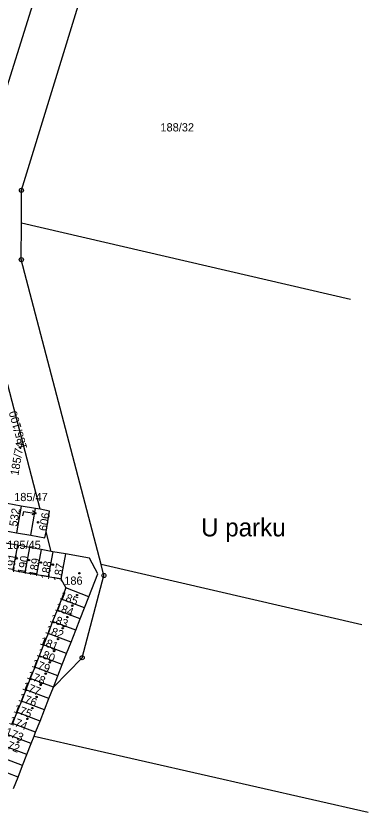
# Model space of a CAD drawing. Extents: x -555757 to -553364, y -1100723 to -1096439.
# Drawn here: x -553831.1 to -553745.4, y -1100692 to -1100498.2 of the extents above; entities that cross this region are included whole.
import ezdxf

# ---------------------------------------------------------------- set-up
doc = ezdxf.new("R2010")
doc.units = 0
for name, color, linetype in [('BUDOVY', 7, 'Continuous'), ('C$SLO$PARCELY', 7, 'Continuous'), ('HRANICE$PARCELY', 7, 'Continuous'), ('PLOTY', 7, 'Continuous'), ('SLOUPY', 7, 'Continuous'), ('VSTUP', 7, 'Continuous')]:
    doc.layers.add(name, color=color, linetype=linetype)

# ---------------------------------------------------------------- blocks, each defined once
blk = doc.blocks.new('4$02')
at = {"layer": 'SLOUPY'}
blk.add_circle((0, 0), 0.175, dxfattribs=at)
blk = doc.blocks.new('1029')
at = {"layer": 'PLOTY'}
for p, q in [((0, 0), (2.964, -0.468)), ((2.964, -0.468), (2.052, 0.182)), ((2.964, -0.468), (1.897, -0.807))]:
    blk.add_line(p, q, dxfattribs=at)
blk = doc.blocks.new('1$05')
at = {"layer": 'SLOUPY'}
for radius in [0.5, 0.032]:
    blk.add_circle((0, 0), radius, dxfattribs=at)

msp = doc.modelspace()

# ---------------------------------------------------------------- linework, layer by layer
at = {"layer": 'HRANICE$PARCELY'}
for p, q in [((-553829.76, -1100548.56), (-553749.62, -1100567.17)), ((-553829.77, -1100617.51), (-553833.2, -1100616.9)), ((-553829.77, -1100617.51), (-553830.91, -1100624.01)), ((-553826.32, -1100618.12), (-553829.77, -1100617.51)), ((-553827.46, -1100624.61), (-553826.32, -1100618.12)), ((-553825.19, -1100618.31), (-553826.32, -1100618.12)), ((-553834.36, -1100623.4), (-553830.91, -1100624.01)), ((-553830.91, -1100624.01), (-553827.46, -1100624.61)), ((-553822.52, -1100628.54), (-553823.76, -1100623.8)), ((-553830.72, -1100627.07), (-553833.68, -1100626.54)), ((-553830.72, -1100627.07), (-553831.8, -1100633.15)), ((-553827.81, -1100627.59), (-553830.72, -1100627.07)), ((-553827.81, -1100627.59), (-553828.9, -1100633.67)), ((-553824.95, -1100628.1), (-553827.81, -1100627.59)), ((-553824.95, -1100628.1), (-553826.09, -1100634.17)), ((-553822.52, -1100628.54), (-553824.95, -1100628.1)), ((-553822.09, -1100628.62), (-553823.23, -1100634.69)), ((-553822.09, -1100628.62), (-553822.52, -1100628.54)), ((-553819.03, -1100629.16), (-553822.09, -1100628.62)), ((-553819.03, -1100629.16), (-553820.13, -1100635.25)), ((-553831.8, -1100633.15), (-553828.9, -1100633.67)), ((-553746.92, -1100646.45), (-553810.36, -1100631.71)), ((-553828.9, -1100633.67), (-553826.09, -1100634.17)), ((-553826.09, -1100634.17), (-553823.23, -1100634.69)), ((-553823.23, -1100634.69), (-553820.13, -1100635.25)), ((-553820.13, -1100635.25), (-553818.9, -1100637.39)), ((-553818.9, -1100637.39), (-553819.99, -1100640.18)), ((-553813.31, -1100639.58), (-553818.9, -1100637.39)), ((-553819.99, -1100640.18), (-553821.06, -1100642.88)), ((-553814.37, -1100642.28), (-553819.99, -1100640.18)), ((-553814.37, -1100642.28), (-553813.31, -1100639.58)), ((-553815.44, -1100644.99), (-553814.37, -1100642.28)), ((-553821.06, -1100642.88), (-553822.14, -1100645.63)), ((-553815.44, -1100644.99), (-553821.06, -1100642.88)), ((-553822.14, -1100645.63), (-553823.27, -1100648.52)), ((-553816.52, -1100647.74), (-553822.14, -1100645.63)), ((-553816.52, -1100647.74), (-553815.44, -1100644.99)), ((-553823.27, -1100648.52), (-553824.35, -1100651.27)), ((-553817.65, -1100650.63), (-553823.27, -1100648.52)), ((-553817.65, -1100650.63), (-553816.52, -1100647.74)), ((-553824.35, -1100651.27), (-553825.42, -1100653.97)), ((-553818.74, -1100653.38), (-553824.35, -1100651.27)), ((-553818.74, -1100653.38), (-553817.65, -1100650.63)), ((-553825.42, -1100653.97), (-553826.5, -1100656.72)), ((-553819.8, -1100656.09), (-553825.42, -1100653.97)), ((-553819.8, -1100656.09), (-553818.74, -1100653.38)), ((-553820.88, -1100658.84), (-553819.8, -1100656.09)), ((-553826.5, -1100656.72), (-553827.58, -1100659.47)), ((-553820.88, -1100658.84), (-553826.5, -1100656.72)), ((-553827.58, -1100659.47), (-553828.68, -1100662.27)), ((-553821.96, -1100661.59), (-553827.58, -1100659.47)), ((-553821.96, -1100661.59), (-553820.88, -1100658.84)), ((-553823.04, -1100664.34), (-553821.96, -1100661.59)), ((-553828.68, -1100662.27), (-553829.76, -1100665.02)), ((-553823.04, -1100664.34), (-553828.68, -1100662.27)), ((-553829.76, -1100665.02), (-553830.82, -1100667.72)), ((-553824.14, -1100667.13), (-553829.76, -1100665.02)), ((-553824.14, -1100667.13), (-553823.04, -1100664.34)), ((-553830.82, -1100667.72), (-553831.9, -1100670.47)), ((-553825.2, -1100669.84), (-553830.82, -1100667.72)), ((-553825.2, -1100669.84), (-553824.14, -1100667.13)), ((-553826.29, -1100672.59), (-553825.2, -1100669.84)), ((-553826.29, -1100672.59), (-553831.9, -1100670.47)), ((-553827.35, -1100675.29), (-553832.96, -1100673.17)), ((-553827.35, -1100675.29), (-553826.66, -1100673.55)), ((-553826.66, -1100673.55), (-553826.29, -1100672.59)), ((-553826.66, -1100673.55), (-553745.37, -1100692)), ((-553828.41, -1100678), (-553827.35, -1100675.29)), ((-553828.41, -1100678), (-553834.02, -1100675.87)), ((-553829.47, -1100680.7), (-553835.09, -1100678.57)), ((-553829.47, -1100680.7), (-553828.41, -1100678)), ((-553830.57, -1100683.5), (-553836.18, -1100681.37)), ((-553830.57, -1100683.5), (-553829.47, -1100680.7)), ((-553831.67, -1100686.3), (-553830.57, -1100683.5))]:
    msp.add_line(p, q, dxfattribs=at)
for points in [[(-553836.97, -1100527.08), (-553824.97, -1100488.9), (-553811.57, -1100462.67), (-553803.67, -1100452.37), (-553800.99, -1100441.91), (-553808.55, -1100430.45), (-553791.12, -1100392.18)], [(-553829.76, -1100548.56), (-553829.75, -1100540.65), (-553814.63, -1100491.43), (-553807.68, -1100477.75)], [(-553825.19, -1100618.31), (-553840.55, -1100559.59), (-553840.76, -1100539.16), (-553836.97, -1100527.08)], [(-553810.36, -1100631.71), (-553829.77, -1100557.54), (-553829.76, -1100548.56)], [(-553823.76, -1100623.8), (-553822.87, -1100618.72), (-553825.19, -1100618.31)], [(-553827.46, -1100624.61), (-553824.01, -1100625.22), (-553823.76, -1100623.8)], [(-553813.31, -1100639.58), (-553811.11, -1100633.99), (-553813.2, -1100630.21), (-553819.03, -1100629.16)], [(-553821.96, -1100661.59), (-553814.95, -1100654.44), (-553809.66, -1100634.42), (-553810.36, -1100631.71)]]:
    msp.add_lwpolyline(points, dxfattribs=at)
at = {"layer": 'PLOTY'}
msp.add_line((-553829.36, -1100619.92), (-553829.13, -1100618.85), dxfattribs=at)

# ---------------------------------------------------------------- block references
at = {"layer": 'BUDOVY'}
for p in [(-553825.67, -1100621.47), (-553830.87, -1100630.23), (-553827.87, -1100630.66), (-553825, -1100631.27), (-553822.07, -1100631.78), (-553815.61, -1100633.86), (-553816.2, -1100639.2), (-553817.38, -1100641.77), (-553818.53, -1100644.54), (-553819.67, -1100647.26), (-553820.82, -1100649.89), (-553821.79, -1100652.82), (-553822.84, -1100655.58), (-553823.84, -1100658.31), (-553825.08, -1100661.05), (-553826.05, -1100663.98), (-553827.08, -1100666.7), (-553828.27, -1100669.31), (-553830.58, -1100674.99)]:
    msp.add_blockref('4$02', p, dxfattribs=at)
at = {"layer": 'PLOTY'}
msp.add_blockref('1029', (-553829.13, -1100618.85), dxfattribs=at)
at = {"layer": 'VSTUP'}
for p in [(-553829.75, -1100540.65), (-553829.77, -1100557.54), (-553809.66, -1100634.42), (-553814.95, -1100654.44)]:
    msp.add_blockref('1$05', p, dxfattribs=at)

# ---------------------------------------------------------------- texts
at = {"layer": 'C$SLO$PARCELY'}
for s, p in [('188/32', (-553795.91, -1100526.33)), ('185/47', (-553831.51, -1100616.31)), ('185/45', (-553833.21, -1100627.96)), ('186', (-553819.31, -1100636.67))]:
    msp.add_text(s, height=2, dxfattribs=at).set_placement(p)
for s, rotation, p in [('185/100', 106, (-553828.28, -1100603.45)), ('185/74', 80, (-553830.5, -1100610.2)), ('532', 81, (-553830.79, -1100622.6)), ('606', 80, (-553823.57, -1100623.72)), ('191', 80, (-553831.61, -1100633.77)), ('190', 80, (-553828.75, -1100634.22)), ('189', 80, (-553826, -1100634.78)), ('188', 80, (-553823.08, -1100635.48)), ('187', 80, (-553820.05, -1100636.02)), ('185', 339, (-553820.57, -1100640.11)), ('184', 340, (-553821.7, -1100642.86)), ('183', 340, (-553823.02, -1100645.65)), ('182', 340, (-553824.1, -1100648.35)), ('181', 338, (-553825.42, -1100651.1)), ('180', 338, (-553826.18, -1100653.92)), ('179', 340, (-553827.4, -1100656.59)), ('178', 338, (-553828.54, -1100659.41)), ('177', 338, (-553829.69, -1100662.08)), ('176', 340, (-553830.6, -1100664.87)), ('175', 340, (-553831.8, -1100667.62)), ('174', 338, (-553832.93, -1100670.44)), ('173', 338, (-553833.87, -1100673.19)), ('172', 338, (-553834.79, -1100675.94))]:
    msp.add_text(s, height=2, rotation=rotation, dxfattribs=at).set_placement(p)
at = {"layer": 'PLOTY'}
msp.add_text('U parku', height=4.4, dxfattribs=at).set_placement((-553786.02, -1100624.9))

doc.saveas('drawing.dxf')
